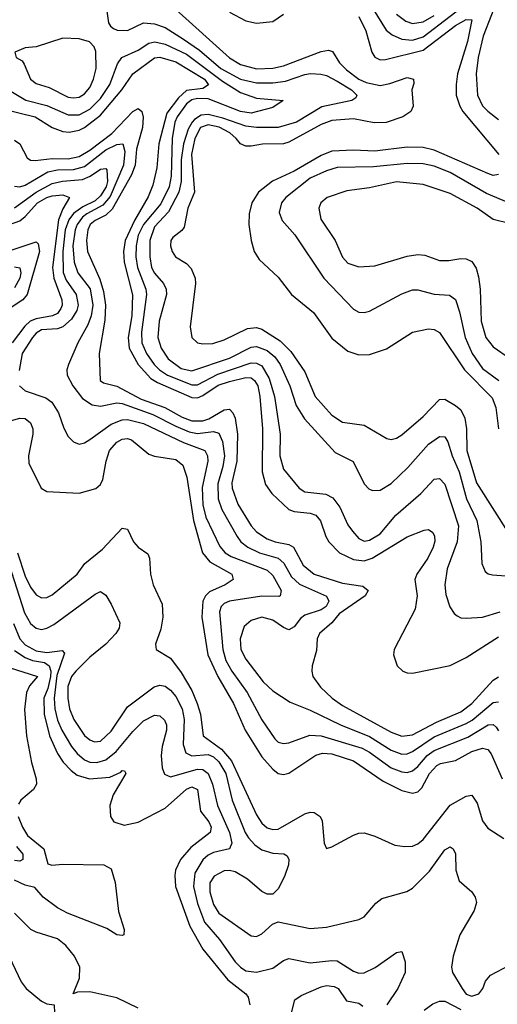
# Model space of a CAD drawing. Header units: inches. Extents: x 884549 to 1028252, y 526810 to 653624.
# Tile 1009 of 1056: x 991969 to 993745, y 634492 to 638151. Entities that reach past the tile are written whole.
import ezdxf

# ---------------------------------------------------------------- set-up
doc = ezdxf.new("R2010")
doc.units = ezdxf.units.IN
doc.header["$MEASUREMENT"] = 0
doc.layers.add('A9693', color=7, linetype='Continuous')

msp = doc.modelspace()

# ---------------------------------------------------------------- linework, layer by layer
at = {"layer": 'A9693', "color": 5}
for points, elevation in [([(993754.5, 638250), (993692.7, 638090), (993674.4, 638010), (993666.2, 637950), (993671.9, 637870), (993690, 637831), (993710, 637811.2), (993750, 637779.6)], 3440), ([(993283.3, 638190), (993332, 638112), (993354.2, 638094.1), (993390, 638078.5), (993430, 638074.9), (993470, 638087.5), (993670, 638242.3)], 3440), ([(992291.8, 638191.8), (992299.8, 638139.8), (992306.5, 638126.5), (992317.6, 638117.6), (992331.5, 638111.5), (992370, 638110.8), (992430, 638139.1), (992470, 638135.2), (992510, 638121.3), (992578.9, 638078.9), (992637.4, 638037.4), (992717.6, 637970), (992790, 637929.5), (992850, 637916), (992910, 637915.8), (992957.2, 637922.8), (993030, 637947.7), (993051.1, 637951.1), (993088.8, 637948.8), (993110, 637943.6), (993150, 637922.4), (993202.7, 637890), (993222.7, 637870), (993218.9, 637861.1), (993204.4, 637850), (993093.2, 637826.8), (992999, 637770), (992930, 637750.7), (992849.4, 637750.6), (992810, 637755.1), (992725.1, 637785.1), (992670, 637798.8), (992644.3, 637795.7), (992619.5, 637780.5), (992610.3, 637769.7), (992595.5, 637744.5), (992577.9, 637690), (992569.7, 637630), (992569.8, 637550), (992560.7, 637510), (992523.1, 637436.9), (992470, 637381.3), (992453.2, 637330), (992452.8, 637270), (992459.7, 637230), (992470, 637209.1), (992504.1, 637170), (992513.6, 637150), (992514.6, 637130), (992487.5, 637030), (992482.4, 636970), (992494.8, 636930), (992521.7, 636890), (992570, 636854.7), (992610, 636846.1), (992750, 636893), (992830, 636933.6), (992850, 636936.3), (992890, 636921.3), (992917.9, 636897.9), (992937.9, 636870), (992974.4, 636790), (992997.6, 636717.6), (993027.9, 636667.9), (993142.8, 636542.8), (993209.5, 636509.5), (993250, 636426.3), (993267.3, 636407.3), (993281.5, 636401.5), (993310, 636402.7), (993350, 636426.8), (993413.1, 636486.9), (993490, 636573.6), (993530, 636601.7), (993550, 636601.2), (993561.9, 636581.9), (993577.5, 636530), (993602.9, 636470), (993630.5, 636370.5), (993669.7, 636290), (993684.2, 636210), (993687.3, 636130), (993700.4, 636100.4), (993711.3, 636091.3), (993727.5, 636087.5), (993810, 636082.1)], 3360), ([(992550, 638189), (992749.4, 638009.4), (992790, 637984.3), (992850, 637968.6), (992910, 637970.4), (992950, 637979.9), (993090, 638033.3), (993117.3, 638037.3), (993132.2, 638032.2), (993158.8, 637990), (993184.7, 637964.7), (993230, 637930), (993257.1, 637917.1), (993310, 637906.3), (993346.1, 637913.9), (993410, 637936.7), (993433.4, 637930), (993434.4, 637914.4), (993428, 637890), (993432, 637830), (993423.2, 637810), (993394, 637790), (993331.6, 637768.4), (993287.7, 637767.7), (993210, 637782.3), (993130, 637776.7), (993090, 637761.9), (992970, 637695.3), (992950, 637689.6), (992872, 637688), (992830, 637681.3), (992810, 637681.4), (992790, 637689.8), (992774.7, 637710), (992750.8, 637730), (992711, 637751), (992670, 637760.5), (992641.9, 637750), (992621.1, 637710), (992608.1, 637650), (992619.5, 637510), (992594.4, 637450), (992580.3, 637379.7), (992572.2, 637367.8), (992539, 637341), (992531.4, 637330), (992530.2, 637310), (992535.9, 637290), (992549.2, 637270), (992590, 637245.4), (992606.6, 637226.6), (992621.2, 637190), (992622.5, 637170), (992603.5, 637010), (992609, 636970), (992630.8, 636950), (992650, 636945.8), (992687.4, 636947.4), (992730, 636961), (992816.9, 637003.1), (992850, 637006.7), (992870, 637000.6), (992937.9, 636957.9), (992977.4, 636917.4), (993030, 636842), (993068.2, 636750), (993130, 636681.2), (993170, 636654.8), (993250, 636643.9), (993334.7, 636594.7), (993350, 636591.1), (993370, 636595.8), (993390, 636607.8), (993470, 636676.8), (993530, 636739.8), (993550, 636740.1), (993590, 636717.1), (993610, 636700.8), (993625, 636670), (993630.8, 636630.8), (993631.7, 636550), (993668.2, 636430), (993792.5, 636232.5)], 3380), ([(992750, 638178.3), (992810, 638146.7), (992850, 638137.6), (992910, 638143.8), (992950, 638172)], 3420), ([(993230, 638162.7), (993256, 638110), (993278.1, 638030), (993290, 638011.5), (993310, 638001.8), (993330, 638002.4), (993470, 638037.4), (993590, 638129.2), (993630, 638151.8), (993650.1, 638150.1), (993634.2, 638070), (993597.8, 637950), (993592.1, 637910), (993592.6, 637870), (993605.6, 637830), (993617.1, 637810), (993750.8, 637650)], 3420), ([(993370, 638171.7), (993405.2, 638145.2), (993430, 638136.8), (993470, 638142.7), (993510, 638166.4)], 3460), ([(991930, 637889.1), (991991.6, 637851.6), (992070, 637832.2), (992150, 637797.9), (992190, 637797.8), (992230, 637818.6), (992270, 637857.9), (992304.5, 637910), (992333.4, 637986.6), (992349.7, 638010.3), (992410, 638037.5), (992450, 638063.2), (992471.4, 638068.6), (992510, 638060.5), (992590, 638022.8), (992722.8, 637922.8), (992790, 637879.9), (992850, 637859.7), (992948.5, 637850), (992910, 637824.7), (992830, 637803.7), (992790, 637809.7), (992670, 637856.4), (992630, 637857.9), (992610, 637852.9), (992590, 637837.8), (992555, 637790), (992546.7, 637770), (992535.9, 637710), (992532.8, 637570), (992525.2, 637530), (992493.7, 637466.3), (992429.1, 637390), (992410, 637350), (992402.5, 637310), (992401.6, 637270), (992407.1, 637230), (992438.8, 637150), (992441.1, 637130), (992421.8, 636990), (992423.1, 636950), (992440.9, 636910), (992469.2, 636869.2), (992489.2, 636849.2), (992518.8, 636830), (992610, 636793.3), (992630, 636794.5), (992706.3, 636833.7), (992830, 636875.3), (992850, 636874.8), (992870, 636864.3), (992897.2, 636817.2), (992917.2, 636750), (992937.9, 636610), (992936.6, 636530), (992950, 636480.3), (993008.6, 636410), (993030, 636396.6), (993107.9, 636387.9), (993133.8, 636373.8), (993159.7, 636339.7), (993190, 636273.8), (993206.7, 636250), (993230, 636222.2), (993250, 636213), (993270, 636216.6), (993310, 636240.4), (993367.6, 636310), (993460.6, 636390), (993510, 636443.5), (993530, 636445.4), (993550, 636424.9), (993601, 636270), (993595.4, 636210), (993558.9, 636110), (993550.1, 636050.1), (993554.4, 636014.4), (993568.4, 635968.4), (993584.3, 635944.3), (993595.5, 635935.5), (993610, 635928.4), (993630, 635926.3), (993690, 635930.8), (993756.4, 635950)], 3340), ([(991910, 637818.4), (992026.4, 637790), (992090.6, 637750.6), (992130, 637735.9), (992153.3, 637733.3), (992190, 637740.9), (992210, 637750.3), (992270, 637795.5), (992349.7, 637890), (992389.7, 637950.3), (992470, 638008.6), (992490, 638012.1), (992550, 637994.8), (992656.4, 637930), (992671.7, 637908.3), (992650, 637895.7), (992590, 637887.6), (992559.6, 637860.4), (992516.7, 637803.3), (992486.3, 637690), (992479.1, 637600.9), (992463.8, 637536.2), (992447.1, 637492.9), (992395.7, 637404.3), (992362.1, 637330), (992354.8, 637290), (992357.5, 637250), (992388.3, 637128.3), (992386.2, 637050), (992372.6, 636970), (992376.7, 636930), (992410.3, 636870), (992457.5, 636817.5), (992482.3, 636802.3), (992610, 636746.6), (992630, 636746.1), (992650, 636753.7), (992707.9, 636792.1), (992750, 636806.8), (992810, 636821.4), (992830, 636819.4), (992843, 636810), (992854.7, 636790), (992862.5, 636750), (992871.6, 636630), (992870.6, 636470.6), (992883, 636423), (992907, 636390), (992970, 636330.5), (992990, 636322.6), (993050, 636316.7), (993070, 636309.6), (993088.2, 636288.2), (993108.1, 636230), (993119.4, 636210), (993158.5, 636170), (993210, 636144.6), (993250, 636139.3), (993279.9, 636150), (993410, 636229.2), (993473.8, 636253.8), (993490, 636255.9), (993505, 636245), (993511.5, 636231.5), (993512.6, 636212.6), (993506.9, 636190), (993486.5, 636150), (993446.6, 636090), (993438.7, 636070), (993447.1, 636010), (993440, 635960), (993361.3, 635810), (993358.7, 635790), (993373.4, 635750), (993393.4, 635730), (993410, 635723.2), (993430, 635722.4), (993570, 635750.9), (993630, 635780.1), (993750, 635857.5)], 3320), ([(991950, 637703), (991970.1, 637690), (991997.5, 637637.6), (992009, 637629), (992027.2, 637627.2), (992090, 637635.5), (992150, 637633.9), (992190, 637642.4), (992230, 637666.4), (992311.9, 637728.1), (992390, 637809.7), (992410, 637820.4), (992423, 637810), (992428.6, 637788.6), (992426.5, 637750), (992404, 637670), (992398.7, 637610), (992385.5, 637574.5), (992313.7, 637446.3), (992290, 637424.3), (992250, 637405.2), (992230.8, 637390), (992222.3, 637370), (992218.2, 637330), (992221.1, 637290), (992266.9, 637186.9), (992280.5, 637140.5), (992287.9, 637090), (992286, 637034), (992265.1, 636910), (992268, 636810), (992281.3, 636801.3), (992330.5, 636789.5), (992420.8, 636740.8), (992509.1, 636709.1), (992573.8, 636673.8), (992610, 636660.3), (992650, 636659.5), (992672.6, 636667.4), (992730, 636701.2), (992750, 636703.4), (992762.2, 636690), (992770, 636670.2), (992779.1, 636610), (992776.5, 636510), (992757.8, 636430), (992759.3, 636410), (992780.9, 636350), (992830, 636269.6), (992850, 636247), (992890, 636221.1), (992919.6, 636210), (992970, 636200.1), (992987.9, 636190), (993023.8, 636123.8), (993064.2, 636090), (993170, 636056.2), (993245.7, 636045.7), (993265.4, 636030), (993254.5, 636010), (993157.5, 635942.5), (993130, 635909.2), (993084.2, 635870), (993075.7, 635850), (993073, 635807), (993056.3, 635750), (993055, 635730), (993059.4, 635710), (993087.9, 635670), (993131.3, 635630), (993170, 635602), (993350, 635503.6), (993390, 635488), (993430, 635493.3), (993519.6, 635540.4), (993610, 635578.8), (993651, 635610), (993730, 635696), (993750, 635708.7)], 3280), ([(991950, 637532.2), (991970, 637530.1), (991990, 637536.3), (992074, 637586), (992110, 637593), (992170, 637594.2), (992210, 637605.9), (992290, 637666.8), (992330, 637687.4), (992352.5, 637690), (992360.8, 637660.8), (992355.3, 637610), (992305.9, 637494.1), (992279, 637461), (992218.9, 637430), (992202.8, 637417.2), (992182.6, 637390), (992175, 637370), (992167.2, 637310), (992171.4, 637250), (992185.2, 637210), (992230.9, 637150.9), (992241.4, 637090), (992234.5, 637050), (992222.5, 637017.5), (992185.7, 636950), (992151.1, 636870), (992144.2, 636850), (992145.4, 636830), (992167, 636790), (992203.2, 636743.2), (992239.1, 636719.1), (992270, 636714.8), (992330, 636726.9), (992350, 636725.1), (992463.9, 636683.9), (992550, 636639.7), (992599.6, 636619.6), (992630, 636613), (992690, 636620.1), (992710, 636614.7), (992723.5, 636583.5), (992730.5, 636530), (992725.2, 636490), (992706.4, 636426.4), (992707.1, 636370), (992721.2, 636330), (992777.5, 636230), (992792.1, 636210), (992817.6, 636190), (992861.3, 636170), (992930.7, 636150), (992951.4, 636131.4), (992980.6, 636080.6), (993010, 636053.4), (993110, 636008), (993118.8, 635990), (993108.3, 635970), (993090, 635957.5), (993030, 635937.7), (993014, 635926), (992990, 635895.1), (992970, 635883.7), (992950, 635891.8), (992910, 635919.4), (992870, 635929.9), (992830, 635918.1), (992804.3, 635895.7), (992789.7, 635850), (992791.8, 635810), (992810, 635773.9), (992874.1, 635690), (992910, 635656.2), (992975, 635615), (993050, 635584.6), (993161.8, 635530), (993270, 635487.3), (993350, 635436), (993390, 635421.7), (993410, 635422.5), (993430, 635431.4), (993510, 635485.3), (993630, 635534.7), (993651.9, 635548.1), (993730, 635613.6), (993750, 635616.2)], 3260), ([(993750, 637575.8), (993730, 637572.4), (993710, 637579), (993510, 637666.3), (993470, 637675.4), (993410, 637677.2), (993290, 637662.7), (993210, 637666.6), (993130, 637662.8), (993090, 637646.5), (992990, 637588.1), (992908.8, 637551.2), (992856.8, 637510), (992832.6, 637470), (992822.5, 637430), (992821.5, 637390), (992830.1, 637330), (992841.2, 637290), (992859.7, 637259.7), (992930, 637194.4), (992980.2, 637130), (993062.4, 637062.4), (993130, 636966.9), (993190, 636919.5), (993230, 636905), (993270, 636906.8), (993332.7, 636927.3), (993430.5, 636989.5), (993490, 637001.6), (993510, 636999.8), (993530, 636988.6), (993623.2, 636850), (993725.8, 636745.9), (993739.6, 636710), (993749.3, 636630)], 3420), ([(991950, 637451.2), (992030, 637509.4), (992090, 637542.4), (992128.8, 637551.2), (992203.2, 637556.8), (992231.2, 637568.8), (992270, 637595.7), (992290, 637597.7), (992293.3, 637593.3), (992295.7, 637550), (992290.4, 637530), (992270, 637495.8), (992250, 637477.9), (992204, 637456), (992169.2, 637430.8), (992152.3, 637407.7), (992138.9, 637370), (992129.9, 637289.9), (992131.5, 637211.5), (992142.6, 637182.6), (992179.1, 637130), (992187.2, 637090), (992182.1, 637070), (992161.6, 637038.4), (992130, 637009.5), (992110, 637001.6), (992050, 636997.8), (992030, 636986.5), (992016.4, 636970), (991978.6, 636910), (991967.5, 636847.5)], 3240), ([(993790, 637468.9), (993704.6, 637504.6), (993570, 637583.5), (993510, 637606.3), (993470, 637615.3), (993410, 637616.6), (993284.5, 637604.5), (993150, 637601.2), (993110, 637589.6), (993050, 637561.8), (992958.3, 637490), (992942.3, 637470), (992934.7, 637434.7), (992945, 637405), (992991.8, 637351.8), (993099.8, 637190), (993210, 637075.6), (993230, 637064.4), (993250, 637063.2), (993270, 637068.1), (993390, 637132.1), (993430, 637146.7), (993450, 637147), (993510, 637130.8), (993567, 637127), (993590, 637111.3), (993604.8, 637064.8), (993625.4, 636970), (993651.5, 636910), (993690, 636854.6), (993750.6, 636810.6)], 3440), ([(993790, 637393.1), (993730, 637408.7), (993669.8, 637450), (993570, 637504.4), (993470, 637538.5), (993370, 637548), (993270, 637526.4), (993185.2, 637514.8), (993112, 637490), (993089.2, 637470), (993082, 637450), (993089.4, 637410), (993142.4, 637330), (993170, 637268), (993190, 637245.5), (993230, 637232.8), (993290, 637236.1), (993410, 637272), (993450, 637277.9), (993475.2, 637275.2), (993530, 637256.3), (993564.6, 637255.4), (993610, 637263), (993630, 637262), (993650, 637252.4), (993666.9, 637226.9), (993675.5, 637195.5), (993681.5, 637150), (993685.8, 637030), (993702.9, 636970), (993730, 636935), (993790, 636893.4)], 3460), ([(991910, 637382.9), (991970, 637403.7), (991990, 637419.2), (992035.9, 637470), (992070, 637489.8), (992090, 637496.8), (992130, 637500.5), (992154.9, 637490), (992130, 637448.5), (992113.2, 637406.8), (992091.5, 637230), (992096, 637190), (992125.7, 637110), (992127.2, 637090), (992122.9, 637077.1), (992110, 637059.6), (992091.5, 637050), (992030, 637039.6), (992007.9, 637030), (991988, 637012), (991941, 636950)], 3220), ([(991870, 637271.5), (992030, 637325.2), (992037.5, 637317.6), (992043.4, 637290), (991997.3, 637130), (991980.9, 637110), (991930, 637076.1)], 3180), ([(991950, 637231.9), (991970, 637228.8), (991973.4, 637210), (991969.4, 637190), (991950, 637154.9)], 3160), ([(991968.9, 636790), (991990, 636771.7), (992066.1, 636746.1), (992088.6, 636730), (992113.8, 636690), (992133.4, 636633.4), (992150, 636601.3), (992170, 636581.7), (992190, 636574), (992210, 636578), (992230, 636590.2), (992310, 636647.3), (992350, 636663.3), (992370, 636665.6), (992429.9, 636650.1), (992579, 636579), (992658, 636550), (992667.8, 636530), (992669.3, 636510), (992647.7, 636412.3), (992650, 636347.4), (992662, 636302), (992712.9, 636192.9), (992733.3, 636170), (992756, 636156), (992890, 636104.5), (992910, 636085.2), (992941.2, 636030), (992937.4, 636010), (992932.3, 636007.7), (992870, 636008.9), (992749.1, 635990), (992730, 635981.5), (992717.9, 635970), (992712.4, 635950), (992724.1, 635810), (992736.3, 635770), (992758, 635730), (992815.5, 635650), (992870, 635549.3), (992918.1, 635478.1), (992930, 635466.4), (992950, 635461.2), (992970, 635463.7), (993047.7, 635492.3), (993090, 635489.4), (993243, 635443), (993270, 635428.7), (993350, 635371), (993390, 635355.6), (993410, 635353.4), (993430, 635359.1), (993450, 635375.7), (993484.1, 635415.9), (993510, 635434.9), (993636.1, 635483.9), (993710.9, 635530.9), (993730, 635531.5), (993741.1, 635521.1), (993750, 635507.5)], 3240), ([(991930, 636658.3), (991970, 636670.6), (991990, 636668.2), (992010, 636652.8), (992018.3, 636630), (992018.4, 636610), (992001.5, 636530), (992003, 636503), (992049.6, 636409.6), (992070, 636397.8), (992190, 636391.5), (992251.9, 636408.1), (992270, 636423.8), (992278, 636442), (992290.3, 636510), (992303.7, 636550), (992330, 636581.2), (992350, 636591.8), (992370, 636594.7), (992384.9, 636590), (992450, 636536.4), (992470, 636529.1), (992550, 636516.9), (992575.5, 636495.5), (992590.8, 636450.8), (992615.7, 636290), (992649.1, 636170), (992676.6, 636136.6), (992758.4, 636090), (992763.5, 636070), (992733.7, 636050), (992675.4, 636024.6), (992660.1, 636010), (992650.1, 635990), (992646.4, 635930), (992668.9, 635790), (992705.6, 635710), (992764.1, 635610), (992807.8, 635510), (992870, 635412), (992910, 635365), (992930, 635349.5), (992950, 635345.9), (992970, 635350.1), (993070, 635417.4), (993095.1, 635424.9), (993130, 635422.8), (993210, 635397.1), (993320.4, 635320.4), (993390, 635286.4), (993430, 635276.9), (993450, 635281.7), (993464.3, 635295.7), (993493.4, 635350), (993520.7, 635379.3), (993533.8, 635386.2), (993590, 635397.2), (993650, 635431), (993690, 635443.8), (993710, 635439.1), (993722.3, 635422.3), (993762.9, 635330)], 3220), ([(991960.9, 636170), (991990, 636082.4), (992010, 636041.6), (992030, 636013.9), (992050, 636002.2), (992070, 636003.1), (992090, 636013.2), (992182.9, 636090), (992211.9, 636130), (992276.8, 636183.2), (992350, 636261.3), (992370, 636258), (992392.2, 636210), (992410, 636190.2), (992445.5, 636165.5), (992451.6, 636150), (992456.3, 636090), (992465.8, 636050), (992498.6, 635978.6), (992501.3, 635930), (992493.7, 635886.3), (992474.9, 635830), (992476.4, 635810), (992530, 635777.6), (992570, 635725.2), (992610, 635658.3), (992629.8, 635610), (992641.2, 635570), (992651.5, 635490), (992720.3, 635440.3), (992756.7, 635396.7), (992850, 635195.3), (992870, 635164.3), (992890, 635147.5), (992910, 635141), (992930, 635142.9), (993030, 635200.1), (993050, 635205.9), (993064.7, 635204.7), (993086.7, 635190), (993093.9, 635173.9), (993101.7, 635090), (993110, 635070.7), (993130, 635077), (993210, 635120.6), (993230, 635127.7), (993250, 635128.5), (993290, 635117.1), (993363.6, 635083.6), (993402, 635078), (993430, 635079.8), (993450, 635088.5), (993470, 635104.4), (993570, 635231.3), (993630, 635265.4), (993650, 635269.4), (993670, 635239.6), (993690, 635173.2), (993710, 635146.2), (993770, 635107.7)], 3180), ([(991929.2, 636129.2), (991986.6, 635946.6), (992010, 635906.7), (992030, 635890.1), (992050, 635884.8), (992070, 635889.1), (992096.5, 635903.5), (992250, 636015.8), (992270, 636025.5), (992290, 636012.4), (992310, 635979.3), (992341.2, 635910), (992339.4, 635890), (992327.4, 635870), (992290.1, 635830), (992230, 635781.9), (992178.3, 635730), (992162.2, 635710), (992147.7, 635672.3), (992147.8, 635630), (992154.4, 635590), (992170.2, 635549.8), (992210, 635490.6), (992230, 635474), (992247.5, 635467.5), (992270, 635470.1), (992310, 635507.3), (992370, 635596.6), (992468.9, 635671.1), (992490, 635677.3), (992510, 635674), (992530, 635659.5), (992550, 635635), (992573.2, 635590), (992581.5, 635550), (992577, 635457), (992586.8, 635426.8), (992610, 635414.7), (992670, 635419.5), (992690, 635411.2), (992710, 635392.8), (992735.5, 635350), (992759.9, 635250), (992807.6, 635130), (992819.5, 635110), (992843.9, 635083.9), (992870, 635065.6), (992910, 635053), (992951.4, 635051.4), (992963.4, 635043.4), (992970.1, 635030.1), (992968.6, 635010), (992953.9, 634966.1), (992930, 634921.3), (992910, 634901.3), (992890, 634900.9), (992870, 634910.7), (992816.7, 634956.7), (992770, 634983.6), (992750, 634989), (992730, 634988.2), (992692.1, 634967.9), (992676.5, 634943.5), (992675.7, 634910), (992690, 634862.3), (992709.8, 634829.8), (992830, 634746.2), (992850, 634743.2), (992870, 634754), (992909.9, 634790.1), (992930, 634797.8), (993050, 634772.8), (993110, 634778.2), (993230, 634807.2), (993250, 634817.1), (993293, 634867), (993315.5, 634884.5), (993409.2, 634910.8), (993430, 634923.5), (993493.6, 634986.4), (993550, 635066.3), (993570, 635076.5), (993581.3, 635070), (993590, 635050.8), (993591, 634990), (993603.6, 634950), (993650.3, 634910), (993663.2, 634890), (993667.9, 634870), (993659.7, 634840.3), (993605.3, 634750), (993581.1, 634670), (993574.9, 634630), (993578.9, 634610), (993614.5, 634550), (993630, 634529.6), (993650, 634522.4), (993676, 634530), (993691.1, 634550), (993701.8, 634578.2), (993720.3, 634599.7), (993813.8, 634650)], 3160), ([(991946.6, 635906.6), (991970.1, 635850), (991990, 635827.2), (992030, 635805.4), (992070, 635799.3), (992126.9, 635806.9), (992136.4, 635796.4), (992106.8, 635713.2), (992097.1, 635630), (992099.8, 635590), (992110, 635547.1), (992126.3, 635510), (992162, 635450), (992183.5, 635423.5), (992210, 635400.7), (992230, 635391.9), (992256.2, 635390), (992290, 635400.4), (992328.5, 635431.5), (992390, 635505.3), (992430, 635544.6), (992470, 635565.8), (992490, 635564.2), (992507.9, 635547.9), (992514.7, 635530), (992514.7, 635510), (992499.1, 635450), (992495.8, 635415.8), (992499.4, 635370), (992507.3, 635347.3), (992530, 635336.8), (992630, 635365.5), (992650, 635364.1), (992669.8, 635349.8), (992686.2, 635310), (992704.6, 635230), (992749.6, 635130.3), (992757.6, 635090), (992750, 635069.9), (992690, 635055.7), (992670, 635046.2), (992650, 635028.8), (992621, 634979), (992616, 634930), (992630, 634866), (992657, 634797), (992712.6, 634732.6), (992770.6, 634650), (992790, 634629.6), (992810, 634616.6), (992850, 634611), (992910, 634625.9), (992950, 634655), (992970, 634662.2), (993050, 634645.2), (993130, 634654.7), (993150, 634653.2), (993210, 634615.1), (993230, 634607.1), (993250, 634608.1), (993291.7, 634628.3), (993370, 634683.6), (993390, 634688), (993402.8, 634650), (993402.3, 634610), (993375.9, 634550), (993334, 634490)], 3140), ([(991950, 635807.1), (991990, 635780.8), (992017.1, 635770), (992061.8, 635761.8), (992078.7, 635750), (992084.8, 635730), (992084.2, 635710), (992074.5, 635665.5), (992058.9, 635630), (992060, 635570), (992080.3, 635490), (992110, 635424.1), (992131.1, 635391.1), (992160.2, 635360.2), (992183.2, 635343.2), (992229.2, 635329.2), (992304.8, 635335.2), (992345.7, 635354.3), (992350, 635360.3), (992359.4, 635359.4), (992363.7, 635350), (992316.4, 635270), (992303.9, 635230), (992306.4, 635190), (992319, 635170), (992358, 635158), (992410, 635168), (992510, 635220.7), (992590, 635291.7), (992610, 635299.3), (992630.5, 635290.5), (992641.5, 635210), (992672.3, 635170), (992681.3, 635150), (992678, 635130), (992605.4, 635074.6), (992566.9, 635030), (992548.8, 634990), (992545.9, 634970), (992549.1, 634930), (992601.9, 634781.9), (992650, 634696.6), (992743.1, 634583.1), (992810.3, 634530.3), (992818.4, 634518.4), (992825.2, 634490)], 3120), ([(991930, 635743), (992035, 635710), (992005.2, 635674.8), (991994.7, 635650), (991987.1, 635587.1), (991995, 635490), (992013.2, 635390), (992030.8, 635330), (992031.4, 635310), (992021, 635290), (991973.9, 635250), (991964.4, 635235.6)], 3080), ([(991963.4, 635190), (991979.5, 635150), (991998.5, 635118.5), (992058.9, 635070), (992073.8, 635013.8), (992088.2, 635008.2), (992130, 635012.7), (992282, 635010), (992310, 634995.5), (992324.2, 634944.2), (992336.7, 634836.7), (992357.6, 634770), (992356.3, 634750), (992350, 634746.9), (992330, 634749.8), (992293, 634773), (992146.5, 634830), (992109.9, 634850), (992056.4, 634890), (992026.2, 634926.2), (991990, 634934.2), (991950, 634952.8)], 3080), ([(991957.9, 635077.9), (991981.5, 635050), (991980.6, 635030), (991970, 635023.6), (991950, 635026.4)], 3060), ([(992410, 634477.8), (992330, 634515.4), (992230, 634538.2), (992183.8, 634536.2), (992168.7, 634530), (992191.7, 634588.3), (992192.4, 634630), (992172.8, 634670), (992141.3, 634710), (992110, 634735.3), (992030, 634759.5), (992010.2, 634770.2), (991950, 634829.9)], 3120), ([(991930, 634668.8), (991974.6, 634574.6), (991993.4, 634550), (992050, 634502.8), (992070, 634494), (992098, 634490), (992100.3, 634430), (992126, 634370), (992130.5, 634349.5), (992127.7, 634332.3), (992104.4, 634315.6), (992070, 634312.8), (992050, 634322), (991990, 634367.2), (991970, 634374), (991936.6, 634376.6)], 3120), ([(992972.1, 634430), (992992.3, 634507.7), (993016.2, 634523.8), (993090, 634556.2), (993110, 634561.8), (993138.4, 634558.4), (993152.9, 634550), (993185.1, 634505.1), (993230, 634495.6), (993244.8, 634484.8)], 3120), ([(993472.7, 634470), (993506.1, 634493.9), (993530, 634503.4), (993550, 634503.4), (993610, 634472)], 3140)]:
    msp.add_lwpolyline(points, dxfattribs=dict(at, elevation=elevation))
at = {"layer": 'A9693', "color": 5, "elevation": 3360}
msp.add_lwpolyline([(992130, 638082), (992030, 638049.7), (991990, 638046.6), (991951, 638030), (991956, 638010), (991978, 637998), (991985.8, 637985.8), (992010, 637930.2), (992030, 637913.9), (992078.9, 637898.9), (992150, 637863.3), (992170, 637860.1), (992190, 637863.3), (992210, 637874.8), (992230, 637898.7), (992243.6, 637930), (992253.6, 637970), (992252.5, 638032.5), (992246.6, 638050), (992229.2, 638069.2), (992190, 638079.6)], close=True, dxfattribs=at)

doc.saveas('drawing.dxf')
